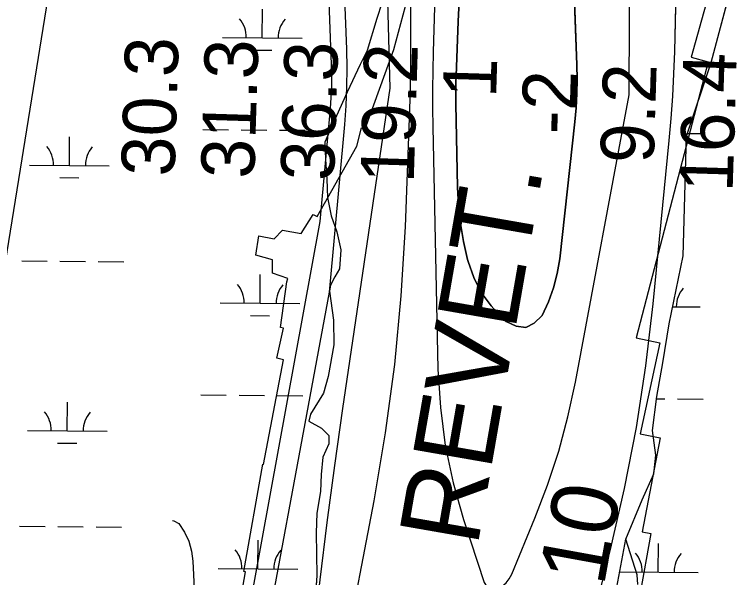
# Model space of a CAD drawing. Extents: x 3271442 to 3309282, y 752266 to 777610.
# Drawn here: x 3284369 to 3285274, y 759981 to 760687 of the extents above; entities that cross this region are included whole.
import ezdxf

# ---------------------------------------------------------------- set-up
doc = ezdxf.new("R2010")
doc.units = 0
for name, color, linetype in [('V-RIVR-RANG', 7, 'Continuous'), ('V-RRAP-RVMT', 7, 'Continuous'), ('V-RRAP-RVMT-IDEN', 7, 'Continuous'), ('V-SITE-VEGE', 7, 'Continuous'), ('V-TOPO-DPTH', 7, 'Continuous'), ('V-TOPO-MAJR', 7, 'Continuous'), ('V-TOPO-MINR', 7, 'Continuous'), ('V-TOPO-MINR-IDEN', 7, 'Continuous'), ('V-TOPO-SHOR', 7, 'Continuous'), ('V-TOPO-WATR', 7, 'Continuous'), ('V-WETL-SWMP', 7, 'Continuous')]:
    doc.layers.add(name, color=color, linetype=linetype)

msp = doc.modelspace()

# ---------------------------------------------------------------- linework, layer by layer
at = {"layer": 'V-RRAP-RVMT'}
for p, q in [((3285250.54, 760751.89), (3285217.04, 760633.12)), ((3284844.29, 760642.95), (3284863.68, 760715)), ((3284808.34, 760543.28), (3284844.29, 760642.95)), ((3285217.04, 760633.12), (3285238.52, 760627.52)), ((3285238.52, 760627.52), (3285148.06, 760281.65)), ((3284798.13, 760521.71), (3284803.79, 760544.59)), ((3284803.79, 760544.59), (3284808.34, 760543.28)), ((3284748.1, 760433.44), (3284798.13, 760521.71)), ((3284728.31, 760412.08), (3284743.18, 760436.2)), ((3284743.18, 760436.2), (3284748.1, 760433.44)), ((3284694.41, 760405.56), (3284704.63, 760416.58)), ((3284704.63, 760416.58), (3284728.31, 760412.08)), ((3284671.17, 760384.89), (3284675.12, 760409.44)), ((3284675.12, 760409.44), (3284694.41, 760405.56)), ((3284692.12, 760379.17), (3284671.17, 760384.89)), ((3284692.29, 760362.32), (3284692.12, 760379.17)), ((3284711.63, 760356.03), (3284692.29, 760362.32)), ((3284702.39, 760294.23), (3284710.32, 760351.62)), ((3284710.32, 760351.62), (3284711.63, 760356.03)), ((3284697.9, 760256.1), (3284705.96, 760293.79)), ((3284705.96, 760293.79), (3284702.39, 760294.23)), ((3285148.06, 760281.65), (3285177.8, 760275.27)), ((3285177.8, 760275.27), (3285153.09, 760161.09)), ((3284681.06, 760122.93), (3284706.21, 760254.06)), ((3284706.21, 760254.06), (3284697.9, 760256.1)), ((3285153.09, 760161.09), (3285178.21, 760156.35)), ((3285178.21, 760156.35), (3285155.68, 760038.41)), ((3284656.26, 759988.81), (3284680.24, 760123.01)), ((3284680.24, 760123.01), (3284681.06, 760122.93)), ((3285166.46, 760036.48), (3285143.58, 759909.11)), ((3285155.68, 760038.41), (3285166.46, 760036.48)), ((3284635.98, 759863.19), (3284658.4, 759988.36)), ((3284658.4, 759988.36), (3284656.26, 759988.81))]:
    msp.add_line(p, q, dxfattribs=at)
at = {"layer": 'V-SITE-VEGE'}
for p, q in [((3284829.48, 760701.07), (3284823.15, 760681.62)), ((3284823.15, 760681.62), (3284810.84, 760641.62)), ((3284810.84, 760641.62), (3284802.31, 760624.03)), ((3284802.31, 760624.03), (3284785.99, 760589.19)), ((3284785.99, 760589.19), (3284772.63, 760559.85)), ((3284772.63, 760559.85), (3284765.58, 760543.72)), ((3284765.58, 760543.72), (3284757.79, 760526.85)), ((3284757.79, 760526.85), (3284758.79, 760504.8)), ((3284758.79, 760504.8), (3284760.52, 760480.17)), ((3284760.52, 760480.17), (3284761.15, 760457.39)), ((3284761.15, 760457.39), (3284765.83, 760434.21)), ((3284765.83, 760434.21), (3284773.09, 760414.34)), ((3284773.09, 760414.34), (3284778.13, 760391.91)), ((3284778.13, 760391.91), (3284776.19, 760368.03)), ((3284776.19, 760368.03), (3284770.26, 760357.77)), ((3284770.26, 760357.77), (3284765.07, 760347.5)), ((3284765.07, 760347.5), (3284763.57, 760339.79)), ((3284763.57, 760339.79), (3284768.92, 760303.76)), ((3284768.92, 760303.76), (3284769.15, 760272.53)), ((3284769.15, 760272.53), (3284761.99, 760232.87)), ((3284761.99, 760232.87), (3284756.39, 760212.32)), ((3284756.39, 760212.32), (3284739.74, 760185.94)), ((3284739.74, 760185.94), (3284737.86, 760177.13)), ((3284737.86, 760177.13), (3284753.62, 760168.24)), ((3284753.62, 760168.24), (3284762.77, 760159.01)), ((3284762.77, 760159.01), (3284762.72, 760148.72)), ((3284762.72, 760148.72), (3284755.29, 760131.86)), ((3284755.29, 760131.86), (3284753.36, 760110.18)), ((3284753.36, 760110.18), (3284752.54, 760088.87)), ((3284752.54, 760088.87), (3284748, 760061.7)), ((3284748, 760061.7), (3284747.16, 760037.09)), ((3284747.16, 760037.09), (3284748.02, 759983.8)), ((3284748.02, 759983.8), (3284744.49, 759933.85))]:
    msp.add_line(p, q, dxfattribs=at)
msp.add_lwpolyline([(3285150.45, 759972.55), (3285149.4, 759984.32), (3285135.3, 760029.23), (3285155.64, 760078.57), (3285170.29, 760111.05), (3285172.7, 760134.36), (3285168.58, 760165.4), (3285174.09, 760208.16), (3285181.54, 760250.29), (3285189.66, 760299.1), (3285207.09, 760384.09), (3285211.54, 760534.02), (3285242.39, 760626.61), (3285267.06, 760719.21)], dxfattribs=at)
at = {"layer": 'V-TOPO-DPTH'}
for points in [[(3284927.92, 760424.68), (3284931.88, 760402.13), (3284936.9, 760379.74), (3284937.54, 760377.3), (3284944.72, 760357.23), (3284953.97, 760338.42), (3284966.31, 760321.47), (3284980.72, 760305.77), (3284985.07, 760301.8), (3284997.78, 760295.96), (3285009.72, 760294.58), (3285020.51, 760299.88), (3285030.53, 760309.65), (3285038.32, 760326.6), (3285044.78, 760343.96), (3285049.23, 760361.95), (3285052.34, 760380.35), (3285071.36, 760552.02), (3285072.94, 760569.91), (3285074, 760587.83), (3285074.25, 760605.78), (3285073.98, 760623.75), (3285062.68, 760926.52)], [(3284864.9, 760863.27), (3284865.11, 760619.42), (3284865.04, 760606.57), (3284864.87, 760593.72), (3284864.56, 760580.87), (3284864.14, 760568.03), (3284858.47, 760420.55), (3284853.19, 760334.2), (3284845.31, 760248.14), (3284833.53, 760162.53), (3284819.16, 760077.21), (3284781.98, 759883.48)], [(3285067.6, 760794.77), (3285073.98, 760623.75), (3285074.25, 760605.78), (3285074, 760587.83), (3285072.94, 760569.91), (3285071.36, 760552.02), (3285052.34, 760380.35), (3285049.23, 760361.95), (3285044.78, 760343.96), (3285038.32, 760326.6), (3285030.53, 760309.65), (3285020.51, 760299.88), (3285009.72, 760294.58), (3284997.78, 760295.96), (3284985.07, 760301.8), (3284980.72, 760305.77), (3284966.31, 760321.47), (3284953.97, 760338.42), (3284944.72, 760357.23), (3284937.54, 760377.3), (3284936.9, 760379.74), (3284931.88, 760402.13), (3284927.92, 760424.68)], [(3285082.4, 759881.88), (3285116.2, 760016.38), (3285133.57, 760092.64), (3285148.66, 760169.3), (3285160.33, 760246.56), (3285169.71, 760324.21), (3285189.81, 760528.66), (3285192.24, 760556.55), (3285194.24, 760584.46), (3285195.61, 760612.42), (3285196.57, 760640.39), (3285199.94, 760788.68)], [(3284927.32, 760720.63), (3284924.87, 760677.85), (3284922.38, 760609.77), (3284922.14, 760600.94), (3284921.99, 760592.12), (3284922, 760583.29), (3284922.1, 760574.46), (3284924.27, 760470.37), (3284925.56, 760447.45), (3284927.92, 760424.68)], [(3284927.92, 760424.68), (3284925.56, 760447.45), (3284924.27, 760470.37), (3284922.1, 760574.46), (3284922, 760583.29), (3284921.99, 760592.12), (3284922.14, 760600.94), (3284922.38, 760609.77), (3284924.87, 760677.85), (3284927.32, 760720.63)]]:
    msp.add_lwpolyline(points, dxfattribs=at)
at = {"layer": 'V-TOPO-MAJR'}
msp.add_lwpolyline([(3284759.09, 760803.15), (3284765.98, 760624.05), (3284766.25, 760610.27), (3284766.15, 760596.51), (3284765.53, 760582.75), (3284764.55, 760569.01), (3284751.63, 760427.08), (3284636.75, 759797.78)], dxfattribs=at)
at = {"layer": 'V-TOPO-MINR'}
for points in [[(3284908.7, 760146.65), (3284918.85, 760099.9), (3284931.79, 760053.63), (3284957.69, 759974.8), (3284960.73, 759970.31), (3284964.44, 759967.29), (3284969.15, 759966.5), (3284974.53, 759967.19), (3284980.22, 759970.48), (3284985.2, 759974.46), (3284989.12, 759979.49), (3284992.33, 759985.21), (3285021.33, 760055.29), (3285037.1, 760097.05), (3285051.1, 760139.33), (3285062.44, 760182.4), (3285072.01, 760226), (3285139.31, 760585.98), (3285142.81, 761349.41)], [(3284830.41, 760921.35), (3284839.43, 760594.44), (3284780.06, 760192.93), (3284769.91, 760121.49), (3284760.31, 760049.97), (3284751.53, 759978.34), (3284743.29, 759906.65), (3284732.15, 759804.44), (3284730.55, 759783.8), (3284729.83, 759763.15), (3284730.4, 759742.5), (3284731.85, 759721.84), (3284747.14, 759571.84), (3284754.68, 759507.76), (3284763.55, 759443.89), (3284774.41, 759380.33), (3284786.61, 759316.97), (3284799.37, 759255.82), (3284806.51, 759223.27), (3284814.09, 759190.84), (3284886.56, 758827.56), (3284847.65, 758431.58)], [(3284902.04, 760920.61), (3284893.71, 760640.02), (3284893.19, 760616.48), (3284892.91, 760592.95), (3284892.98, 760569.41), (3284893.3, 760545.87), (3284899.62, 760242.06), (3284902.76, 760194.12), (3284908.7, 760146.65)], [(3285082.4, 759881.88), (3285116.2, 760016.38), (3285133.57, 760092.64), (3285148.66, 760169.3), (3285160.33, 760246.56), (3285169.71, 760324.21), (3285189.81, 760528.66), (3285192.24, 760556.55), (3285194.24, 760584.46), (3285195.61, 760612.42), (3285196.57, 760640.39), (3285202.63, 760906.67)], [(3284864.9, 760863.27), (3284865.11, 760619.42), (3284865.04, 760606.57), (3284864.87, 760593.72), (3284864.56, 760580.87), (3284864.14, 760568.03), (3284858.47, 760420.55), (3284853.19, 760334.2), (3284845.31, 760248.14), (3284833.53, 760162.53), (3284819.16, 760077.21), (3284781.98, 759883.48)], [(3284777.58, 760833.8), (3284784.92, 760643.18), (3284785.37, 760619.57), (3284785.21, 760595.97), (3284784.14, 760572.39), (3284782.46, 760548.83), (3284763.32, 760338.53), (3284656.81, 759763.81)], [(3284567.03, 760052.51), (3284568.4, 760052.34), (3284574.88, 760048.89), (3284581.91, 760038.02), (3284587.45, 760026.58), (3284590.77, 760014.31), (3284592.59, 760001.49), (3284600.6, 759829.74), (3284602.25, 759797.02), (3284604.04, 759764.32), (3284606.07, 759731.62), (3284608.25, 759698.94), (3284640.51, 759239.61), (3284646.23, 759165.92), (3284652.67, 759092.3), (3284660.19, 759018.78), (3284668.42, 758945.33), (3284680.82, 758841.62), (3284683.28, 758820.06), (3284685.58, 758798.49), (3284687.64, 758776.89), (3284689.55, 758755.27), (3284699, 758640.92)]]:
    msp.add_lwpolyline(points, dxfattribs=at)
at = {"layer": 'V-TOPO-SHOR'}
for points in [[(3284829.48, 760701.07), (3284823.15, 760681.62), (3284810.84, 760641.62), (3284802.31, 760624.03), (3284785.99, 760589.19), (3284772.63, 760559.85), (3284765.58, 760543.72), (3284757.79, 760526.85), (3284758.79, 760504.8), (3284760.52, 760480.17), (3284761.15, 760457.39), (3284765.83, 760434.22)], [(3284765.83, 760434.22), (3284773.09, 760414.34), (3284778.13, 760391.91), (3284776.19, 760368.03), (3284770.26, 760357.77), (3284765.07, 760347.5), (3284763.57, 760339.79), (3284768.92, 760303.76), (3284769.15, 760272.53), (3284761.99, 760232.87), (3284756.39, 760212.32), (3284739.74, 760185.94), (3284737.86, 760177.13), (3284753.62, 760168.24), (3284762.77, 760159.01), (3284762.72, 760148.72), (3284755.29, 760131.86), (3284753.36, 760110.18), (3284752.53, 760088.87), (3284748, 760061.7), (3284747.16, 760037.09), (3284748.02, 759983.81), (3284744.49, 759933.85)]]:
    msp.add_lwpolyline(points, dxfattribs=at)
at = {"layer": 'V-TOPO-WATR'}
for points in [[(3284927.92, 760424.68), (3284931.88, 760402.13), (3284936.9, 760379.74), (3284937.54, 760377.3), (3284944.72, 760357.23), (3284953.97, 760338.42), (3284966.31, 760321.47), (3284980.72, 760305.77), (3284985.07, 760301.8), (3284997.78, 760295.96), (3285009.72, 760294.58), (3285020.51, 760299.88), (3285030.53, 760309.65), (3285038.32, 760326.6), (3285044.78, 760343.96), (3285049.23, 760361.95), (3285052.34, 760380.35), (3285071.36, 760552.02), (3285072.94, 760569.91), (3285074, 760587.83), (3285074.25, 760605.78), (3285073.98, 760623.75), (3285062.68, 760926.52)], [(3284927.32, 760720.63), (3284924.87, 760677.85), (3284922.38, 760609.77), (3284922.14, 760600.94), (3284921.99, 760592.12), (3284922, 760583.29), (3284922.1, 760574.46), (3284924.27, 760470.37), (3284925.56, 760447.45), (3284927.92, 760424.68)]]:
    msp.add_lwpolyline(points, dxfattribs=at)
at = {"layer": 'V-WETL-SWMP'}
for p, q in [((3284222.38, 759540.15), (3284468.49, 761065.5)), ((3285242.39, 760626.62), (3285267.06, 760719.21)), ((3284679.42, 760657.41), (3284679.72, 760693.4)), ((3284829.48, 760701.07), (3284823.15, 760681.62)), ((3284823.15, 760681.62), (3284810.84, 760641.63)), ((3284629.43, 760657.82), (3284729.42, 760656.99)), ((3284667.3, 760642.07), (3284691.3, 760641.88)), ((3284810.84, 760641.63), (3284802.32, 760624.03)), ((3284802.32, 760624.03), (3284785.99, 760589.19)), ((3285211.54, 760534.02), (3285242.39, 760626.62)), ((3284785.99, 760589.19), (3284772.63, 760559.85)), ((3284772.63, 760559.85), (3284765.58, 760543.72)), ((3284605.07, 760542.58), (3284637.07, 760542.32)), ((3284653.07, 760542.19), (3284685.07, 760541.92)), ((3284701.06, 760541.79), (3284733.06, 760541.53)), ((3284765.58, 760543.72), (3284757.79, 760526.85)), ((3284437.63, 760497.53), (3284437.92, 760533.53)), ((3285207.09, 760384.09), (3285211.54, 760534.02)), ((3285212.73, 760537.58), (3285234.95, 760537.39)), ((3284757.79, 760526.85), (3284758.79, 760504.8)), ((3284758.79, 760504.8), (3284760.52, 760480.17)), ((3284387.63, 760497.94), (3284487.63, 760497.12)), ((3284425.5, 760482.2), (3284449.5, 760482)), ((3284760.52, 760480.17), (3284761.15, 760457.39)), ((3284761.15, 760457.39), (3284765.83, 760434.22)), ((3284765.83, 760434.22), (3284773.09, 760414.34)), ((3284773.09, 760414.34), (3284778.13, 760391.91)), ((3284778.13, 760391.91), (3284776.19, 760368.03)), ((3284377.8, 760377.95), (3284409.8, 760377.68)), ((3284425.79, 760377.55), (3284457.79, 760377.29)), ((3284473.79, 760377.16), (3284505.79, 760376.89)), ((3285189.66, 760299.1), (3285207.09, 760384.09)), ((3284776.19, 760368.03), (3284770.27, 760357.77)), ((3284676.68, 760324.74), (3284676.98, 760360.74)), ((3284770.27, 760357.77), (3284765.08, 760347.5)), ((3284765.08, 760347.5), (3284763.57, 760339.79)), ((3284763.57, 760339.79), (3284768.92, 760303.76)), ((3284626.69, 760325.15), (3284726.68, 760324.33)), ((3285194.04, 760320.48), (3285228.57, 760320.2)), ((3284664.56, 760309.41), (3284688.56, 760309.21)), ((3284768.92, 760303.76), (3284769.15, 760272.53)), ((3285181.54, 760250.29), (3285189.66, 760299.1)), ((3284769.15, 760272.53), (3284761.99, 760232.87)), ((3285174.09, 760208.17), (3285181.54, 760250.29)), ((3284761.99, 760232.87), (3284756.39, 760212.32)), ((3284756.39, 760212.32), (3284739.74, 760185.94)), ((3284602.33, 760209.92), (3284634.33, 760209.65)), ((3284650.33, 760209.52), (3284682.33, 760209.26)), ((3284698.32, 760209.13), (3284730.32, 760208.86)), ((3285168.58, 760165.4), (3285174.09, 760208.17)), ((3285173.71, 760205.21), (3285184.22, 760205.13)), ((3285200.22, 760204.99), (3285232.21, 760204.73)), ((3284434.89, 760164.87), (3284435.18, 760200.86)), ((3284739.74, 760185.94), (3284737.86, 760177.13)), ((3284737.86, 760177.13), (3284753.62, 760168.24)), ((3284753.62, 760168.24), (3284762.77, 760159.01)), ((3284384.89, 760165.28), (3284484.89, 760164.45)), ((3284762.77, 760159.01), (3284762.72, 760148.72)), ((3285172.7, 760134.37), (3285168.58, 760165.4)), ((3284422.76, 760149.53), (3284446.76, 760149.34)), ((3284762.72, 760148.72), (3284755.3, 760131.86)), ((3284755.3, 760131.86), (3284753.36, 760110.18)), ((3285170.29, 760111.05), (3285172.7, 760134.37)), ((3284753.36, 760110.18), (3284752.53, 760088.88)), ((3285155.64, 760078.57), (3285170.29, 760111.05)), ((3284752.53, 760088.88), (3284748, 760061.7)), ((3285135.3, 760029.23), (3285155.64, 760078.57)), ((3284748, 760061.7), (3284747.16, 760037.09)), ((3284375.06, 760045.28), (3284407.06, 760045.02)), ((3284423.05, 760044.89), (3284455.05, 760044.62)), ((3284471.05, 760044.49), (3284503.05, 760044.23)), ((3284747.16, 760037.09), (3284748.03, 759983.81)), ((3284673.94, 759992.08), (3284674.24, 760028.08)), ((3285122.85, 759962.46), (3285135.3, 760029.23)), ((3285175.84, 759987.94), (3285176.13, 760023.94)), ((3284623.95, 759992.49), (3284723.94, 759991.67)), ((3285127.68, 759988.34), (3285225.83, 759987.53)), ((3284748.03, 759983.81), (3284744.5, 759933.85))]:
    msp.add_line(p, q, dxfattribs=at)
for centre, start, end in [((3284624.19, 760658.34), 358.75626, 40.29991), ((3284734.67, 760657.43), 138.75625, 180.29991), ((3284382.39, 760498.46), 358.75626, 40.29991), ((3284492.87, 760497.55), 138.75625, 180.29991), ((3284621.45, 760325.67), 358.75626, 40.29991), ((3284731.93, 760324.76), 138.75625, 180.29991), ((3285233.82, 760320.63), 138.75625, 180.29991), ((3284379.65, 760165.8), 358.75626, 40.29991), ((3284490.13, 760164.89), 138.75625, 180.29991), ((3284618.71, 759993.01), 358.75626, 40.29991), ((3284729.19, 759992.1), 138.75625, 180.29991), ((3285120.6, 759988.87), 358.75626, 40.29991), ((3285231.08, 759987.96), 138.75625, 180.29991)]:
    msp.add_arc(centre, 35.25, start, end, dxfattribs=at)

# ---------------------------------------------------------------- texts
at = {"layer": 'V-RIVR-RANG'}
for s, p in [('30.3', (3284569.38, 760483.22)), ('31.3', (3284669.35, 760480.4)), ('36.3', (3284769.31, 760477.58)), ('19.2', (3284869.27, 760474.76)), ('16.4', (3285269.11, 760463.49)), ('1', (3284972.6, 760581.62)), ('9.2', (3285170.17, 760499.53)), ('-2', (3285071.24, 760535.83))]:
    msp.add_text(s, height=67, rotation=88.23833, dxfattribs=at).set_placement(p)
at = {"layer": 'V-RRAP-RVMT-IDEN'}
msp.add_text('REVET.', height=100, rotation=80.10244, dxfattribs=at).set_placement((3284949.08, 760018.18))
at = {"layer": 'V-TOPO-MINR-IDEN'}
msp.add_text('10', height=83, rotation=79.70468, dxfattribs=at).set_placement((3285107.56, 759968.8))

doc.saveas('drawing.dxf')
